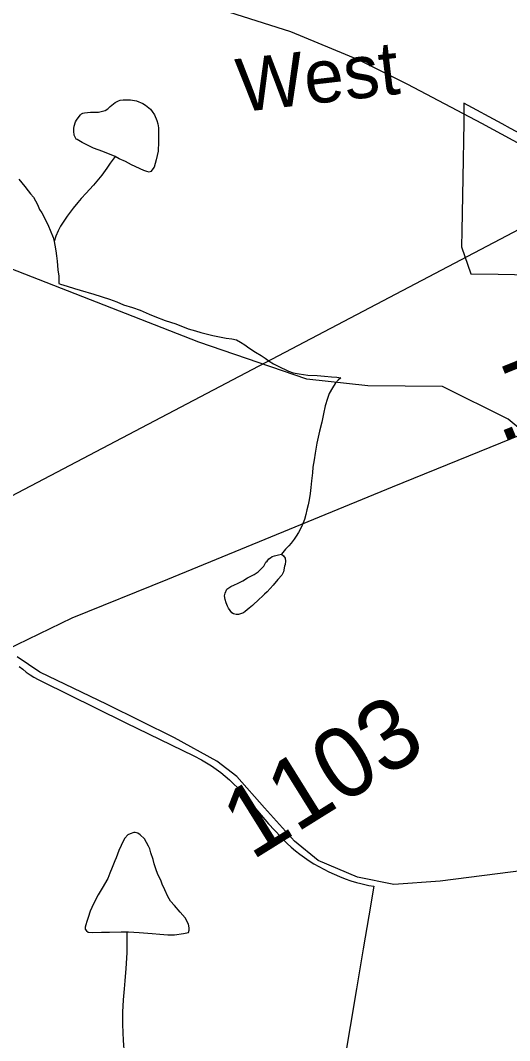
# Model space of a CAD drawing. Extents: x 2001466 to 31450019, y -30647475 to 847247.
# Drawn here: x 2050520 to 2052262, y 663620 to 667252 of the extents above; entities that cross this region are included whole.
import ezdxf

# ---------------------------------------------------------------- set-up
doc = ezdxf.new("R2010")
doc.units = 0
for name, color, linetype in [('Exist Boundary Political City Limit New', 7, 'Continuous'), ('Exist Hydrographic Creek Single Shore', 7, 'Continuous'), ('Exist Hydrographic Misc Water Feature', 7, 'Continuous'), ('Exist Railroad Mainline', 7, 'Continuous'), ('Exist Road Primary NC Attributed', 7, 'Continuous'), ('Exist Road Primary NC Service Mileage Hundredths English Label', 7, 'Continuous'), ('Exist Road Secondary Type 51 Attributed', 7, 'Continuous'), ('Exist Road Secondary Type 51 Label', 7, 'Continuous'), ('Exist Road Secondary Type 51 Number Label', 7, 'Continuous'), ('Map Preparation Boundary City Limit Buffer Line', 7, 'Continuous')]:
    doc.layers.add(name, color=color, linetype=linetype)

msp = doc.modelspace()

# ---------------------------------------------------------------- linework, layer by layer
at = {"layer": 'Exist Boundary Political City Limit New'}
for points in [[(2054801.8, 667751.5), (2053660.4, 667152.6), (2053327.5, 666977.9), (2052690.6, 666643.7), (2052574.2, 666699.1), (2052338.9, 666828.2), (2052265, 666867.9), (2052235.1, 666884), (2052099.1, 666957.6), (2052098.8, 666888.7), (2052095.1, 666691.8)], [(2052095.1, 666691.8), (2052092, 666502.8), (2052090.8, 666445.9), (2052123.5, 666350), (2052220.5, 666348.5), (2052394.6, 666345.8), (2052718.4, 666340.8), (2052814, 666339.7), (2052993.8, 666337.4), (2053061.5, 666128.9), (2053171.9, 666173.9), (2053238.5, 665962.8), (2053447.8, 666053.3), (2053459.1, 666013.7), (2054053.1, 666251.2), (2054374.5, 666381.3), (2054368.9, 666466.1), (2054832.8, 666624.4), (2055228.8, 666788.4), (2055490.1, 666895.9), (2055727.8, 666155.1)], [(2050515.1, 664952.3), (2050527.8, 664941.8), (2050540.8, 664931.8), (2050554.2, 664922.4), (2050568.1, 664913.6), (2050582.4, 664905.4), (2050597, 664897.9), (2050787.6, 664804.9), (2050895.5, 664751.6), (2051136.9, 664633.8), (2051164.9, 664619.1), (2051182.5, 664608.8), (2051199.8, 664597.9), (2051216.5, 664586.4), (2051232.9, 664574.2), (2051248.8, 664561.4), (2051264.1, 664548.1), (2051279, 664534.2), (2051293.4, 664519.8), (2051307.2, 664504.8), (2051318.5, 664491.8), (2051403, 664392.1), (2051469.1, 664321.4), (2051484.1, 664308.1), (2051499.5, 664295.4), (2051515.2, 664283.1), (2051531.5, 664271.4), (2051548, 664260.1), (2051564.9, 664249.5), (2051582.1, 664239.4), (2051599.8, 664229.8), (2051617.6, 664220.8), (2051636.9, 664211.9), (2051656.5, 664203.7), (2051676.4, 664196.2), (2051696.6, 664189.3), (2051717, 664183.2), (2051731.4, 664179.2), (2051745.9, 664175.7), (2051760.6, 664172.5), (2051778, 664169.2), (2051760.1, 664063.8), (2051740.4, 663946.6), (2051716.2, 663803.9), (2051693.8, 663670.6), (2051660.2, 663472.7)]]:
    msp.add_lwpolyline(points, dxfattribs=at)
at = {"layer": 'Exist Hydrographic Creek Single Shore'}
msp.add_lwpolyline([(2053273.2, 665427.7), (2053006.3, 665420.1), (2052782.4, 665359), (2052490.4, 665574.9), (2052414.3, 665701.1), (2052256.4, 665832.3), (2052022.2, 665948.5), (2051756.3, 665950.7), (2051539.3, 665974.8), (2051155.3, 666107.3), (2050197.3, 666481), (2049997.3, 666488.4), (2049843.6, 666575.6)], dxfattribs=at)
at = {"layer": 'Exist Hydrographic Misc Water Feature'}
for points in [[(2050857.7, 666768), (2050813.6, 666786), (2050779.6, 666797.9), (2050739.6, 666817.7), (2050721.6, 666827.8), (2050717.7, 666829.8), (2050711.5, 666843.7), (2050709.7, 666857.7), (2050709.5, 666867.7), (2050711.5, 666875.7), (2050715.4, 666891.7), (2050719.5, 666897.8), (2050725.5, 666905.8), (2050733.5, 666915.8), (2050737.4, 666919.8), (2050741.5, 666921.8), (2050747.4, 666923.8), (2050769.4, 666925.8), (2050787.4, 666925.8), (2050797.2, 666925.9), (2050807.3, 666927.9), (2050821.4, 666931.9), (2050831.3, 666938), (2050839.3, 666945.9), (2050851.4, 666955.9), (2050857.3, 666959.9), (2050869.4, 666966), (2050875.4, 666968), (2050885.4, 666970), (2050911.3, 666970.1), (2050933.4, 666966.1), (2050955.3, 666956.1), (2050965.4, 666950.2), (2050983.4, 666936.2), (2050989.4, 666928.2), (2050997.4, 666916.3), (2051005.4, 666896.3), (2051009.5, 666884.3), (2051011.5, 666870.3), (2051011.5, 666852.3), (2051011.5, 666820.3), (2051009.7, 666786.3), (2051003.7, 666756.3), (2050995.7, 666730.3), (2050983.6, 666714.3), (2050977.7, 666712.3), (2050969.7, 666714.2), (2050959.6, 666718.2), (2050915.8, 666738.1), (2050893.6, 666750.1), (2050871.7, 666760), (2050857.7, 666768)], [(2050857.7, 666768), (2050839.7, 666744), (2050827.8, 666725.9), (2050809.8, 666701.9), (2050779.8, 666665.9), (2050765.9, 666649.9), (2050754, 666637.8), (2050735.9, 666617.8), (2050724, 666603.8), (2050708, 666583.8), (2050686.1, 666555.8), (2050672.2, 666533.7), (2050662.1, 666519.7), (2050654.1, 666503.7), (2050646.1, 666483.7), (2050640.2, 666465.6)], [(2050513.9, 666687.4), (2050536, 666661.4), (2050547.9, 666645.4), (2050555.9, 666635.4), (2050565.9, 666623.5), (2050573.9, 666609.5), (2050580.1, 666597.5), (2050588.1, 666579.6), (2050596.1, 666567.6), (2050610, 666539.6), (2050620.3, 666519.6), (2050626.2, 666505.6), (2050636.3, 666479.7), (2050640.2, 666465.6)], [(2050640.2, 666465.6), (2050642.2, 666451.7), (2050646.3, 666431.7), (2050648.4, 666413.7), (2050650.4, 666395.7), (2050652.5, 666363.7), (2050656.4, 666341.7), (2050656.6, 666315.7)], [(2050656.6, 666315.7), (2050662.5, 666313.8), (2050686.5, 666305.8), (2050712.6, 666297.8), (2050732.7, 666291.9), (2050780.6, 666277.9), (2050836.6, 666260.1), (2050862.7, 666250.2), (2050886.6, 666240.2), (2050918.6, 666230.2), (2050946.7, 666220.3), (2050978.7, 666206.3), (2050998.6, 666198.4), (2051034.7, 666184.4), (2051072.6, 666172.5), (2051116.7, 666154.6), (2051142.8, 666146.7), (2051162.6, 666140.7), (2051204.9, 666130.8), (2051252.9, 666120.9), (2051272.8, 666118.9), (2051288.8, 666115), (2051302.9, 666107), (2051318.9, 666097), (2051332.8, 666087), (2051356.8, 666071.1), (2051376.7, 666059.1), (2051390.9, 666049.2), (2051405, 666039.2), (2051421, 666029.2), (2051437, 666021.2), (2051474.9, 666003.3), (2051490.9, 665997.3), (2051512.9, 665993.4), (2051543, 665989.5), (2051576.9, 665987.5), (2051602.9, 665985.5), (2051626.9, 665983.6), (2051647, 665981.6), (2051660.9, 665979.6)], [(2051660.9, 665979.6), (2051650.9, 665971.6), (2051640.8, 665959.6), (2051631, 665943.6), (2051619.1, 665923.6), (2051613.1, 665905.6), (2051605.1, 665879.6), (2051599.2, 665851.6), (2051593.3, 665821.6), (2051585.3, 665789.6), (2051575.4, 665747.5), (2051569.5, 665711.5), (2051565.6, 665687.5), (2051561.5, 665661.6), (2051559.6, 665641.5), (2051555.7, 665613.5), (2051553.7, 665589.5), (2051551.6, 665567.5), (2051547.7, 665545.5), (2051543.8, 665527.6), (2051539.7, 665509.6), (2051535.8, 665493.5), (2051531.9, 665475.5), (2051523.9, 665457.5), (2051516, 665439.5), (2051510, 665429.5), (2051502, 665415.5), (2051494, 665405.5), (2051484, 665391.4), (2051476, 665381.4), (2051464.1, 665369.4), (2051449.7, 665351.4)], [(2051449.7, 665351.4), (2051456.1, 665345.4), (2051462.2, 665337.4), (2051464.1, 665327.4), (2051462.2, 665315.4), (2051460.2, 665309.4), (2051456.3, 665289.4), (2051450.3, 665277.4), (2051436.2, 665261.4), (2051420.2, 665241.3), (2051398.5, 665217.4), (2051388.4, 665209.3), (2051380.4, 665201.3), (2051370.4, 665191.3), (2051346.6, 665169.2), (2051334.5, 665159.2), (2051320.5, 665147.2), (2051314.6, 665143.1), (2051296.5, 665137.1), (2051288.5, 665137.1), (2051278.5, 665139.1), (2051272.6, 665143.1), (2051260.5, 665159.1), (2051256.6, 665167.1), (2051252.5, 665179), (2051248.4, 665191), (2051246.3, 665203), (2051248.4, 665213), (2051254.5, 665227), (2051268.5, 665237.1), (2051282.4, 665243.1), (2051292.2, 665247.1), (2051312.3, 665257.1), (2051328.3, 665267.1), (2051340.2, 665273.2), (2051352.3, 665279.2), (2051366.3, 665289.2), (2051386.2, 665309.3), (2051394.2, 665323.3), (2051398.3, 665327.3), (2051404.2, 665335.3), (2051410.1, 665339.4), (2051416.1, 665343.4), (2051424.1, 665345.4), (2051438.2, 665349.4), (2051449.7, 665351.4)], [(2050898.5, 664006.6), (2050904.7, 664006.6), (2050942.6, 664004.7), (2050988.6, 664000.8), (2051016.6, 663998.8), (2051044.5, 663996.9), (2051068.5, 663996.9), (2051100.7, 664000.9), (2051112.6, 664003), (2051118.6, 664005), (2051120.6, 664013), (2051120.6, 664021), (2051118.6, 664035), (2051106.5, 664057), (2051088.4, 664077), (2051068.5, 664100.9), (2051054.6, 664116.9), (2051044.3, 664132.8), (2051034.3, 664156.8), (2051024.4, 664176.8), (2051020.3, 664190.8), (2051010.3, 664208.8), (2051004.3, 664224.8), (2050996.3, 664248.8), (2050992, 664264.7), (2050984, 664288.7), (2050980.2, 664302.7), (2050976, 664312.7), (2050962.1, 664338.7), (2050946.1, 664352.7), (2050937.9, 664358.7), (2050928.1, 664360.6), (2050924, 664360.6), (2050910, 664356.6), (2050902, 664352.6), (2050892, 664340.5), (2050886.2, 664330.5), (2050878, 664314.5), (2050870, 664296.5), (2050860.2, 664270.5), (2050856.3, 664260.4), (2050846.3, 664236.4), (2050838.3, 664216.4), (2050830.5, 664196.5), (2050810.4, 664162.4), (2050796.4, 664138.4), (2050780.4, 664106.4), (2050768.5, 664080.3), (2050760.5, 664058.4), (2050756.6, 664044.3), (2050752.5, 664032.3), (2050750.7, 664024.3), (2050750.7, 664016.3), (2050754.8, 664010.3), (2050760.7, 664006.3), (2050774.7, 664004.4), (2050808.7, 664006.5), (2050836.6, 664006.5), (2050878.6, 664006.6), (2050898.5, 664006.6)], [(2050898.5, 664006.6), (2050898.7, 663968.6), (2050898.7, 663932.7), (2050894.8, 663876.6), (2050891, 663832.6), (2050888.9, 663804.7), (2050885.2, 663764.7), (2050883.2, 663720.6), (2050883.2, 663676.6), (2050885.4, 663620.7), (2050889.5, 663572.6)]]:
    msp.add_lwpolyline(points, dxfattribs=at)
at = {"layer": 'Exist Railroad Mainline'}
msp.add_lwpolyline([(2046464.5, 663426.2), (2046524.6, 663459.1), (2048551.7, 664535.4), (2049194.6, 664876.7), (2049524.4, 665051.8), (2049557.2, 665070.3), (2052622.8, 666680.7), (2055671.2, 668278.9), (2056997.6, 668963.3), (2058840.6, 669936.5)], dxfattribs=at)
at = {"layer": 'Exist Road Primary NC Attributed'}
msp.add_lwpolyline([(2050426, 664989), (2050469.1, 665011), (2050704.3, 665125.3), (2051044.1, 665262.3), (2051844.1, 665591.2), (2052698.6, 665937.8), (2053399.3, 666214.3), (2053976.4, 666455.2), (2054260.6, 666569.3)], dxfattribs=at)
at = {"layer": 'Exist Road Secondary Type 51 Attributed'}
for points in [[(2052557.1, 666646.2), (2052386.3, 666764), (2052162.5, 666885.4), (2051899.2, 667023.8), (2051726.1, 667110.4), (2051482.2, 667211.8), (2051238.9, 667288.9), (2050792.4, 667405.1), (2050170.2, 667573.1), (2049959.6, 667625.9), (2049883.6, 667635.4), (2049783.3, 667640.7), (2049542.6, 667618.5), (2049242.3, 667606.9)], [(2052683.1, 664272.6), (2052013.9, 664187.6), (2051850, 664175.9), (2051719.6, 664202.3), (2051580.5, 664260.9), (2051495.8, 664330.1), (2051388.7, 664448.4), (2051289.9, 664559.7), (2051219.6, 664615.4), (2051068.8, 664697.4), (2050828.7, 664816.1), (2050588.7, 664932.1), (2050508.7, 664986)]]:
    msp.add_lwpolyline(points, dxfattribs=at)
at = {"layer": 'Map Preparation Boundary City Limit Buffer Line'}
for points in [[(2054801.8, 667751.5), (2053660.4, 667152.6), (2053327.5, 666977.9), (2052690.6, 666643.7), (2052574.2, 666699.1), (2052338.9, 666828.2), (2052265, 666867.9), (2052235.1, 666884), (2052099.1, 666957.6), (2052098.8, 666888.7), (2052095.1, 666691.8)], [(2052095.1, 666691.8), (2052092, 666502.8), (2052090.8, 666445.9), (2052123.5, 666350), (2052220.5, 666348.5), (2052394.6, 666345.8), (2052718.4, 666340.8), (2052814, 666339.7), (2052993.8, 666337.4), (2053061.5, 666128.9), (2053171.9, 666173.9), (2053238.5, 665962.8), (2053447.8, 666053.3), (2053459.1, 666013.7), (2054053.1, 666251.2), (2054374.5, 666381.3), (2054368.9, 666466.1), (2054832.8, 666624.4), (2055228.8, 666788.4), (2055490.1, 666895.9), (2055727.8, 666155.1)], [(2050515.1, 664952.3), (2050527.8, 664941.8), (2050540.8, 664931.8), (2050554.2, 664922.4), (2050568.1, 664913.6), (2050582.4, 664905.4), (2050597, 664897.9), (2050787.6, 664804.9), (2050895.5, 664751.6), (2051136.9, 664633.8), (2051164.9, 664619.1), (2051182.5, 664608.8), (2051199.8, 664597.9), (2051216.5, 664586.4), (2051232.9, 664574.2), (2051248.8, 664561.4), (2051264.1, 664548.1), (2051279, 664534.2), (2051293.4, 664519.8), (2051307.2, 664504.8), (2051318.5, 664491.8), (2051403, 664392.1), (2051469.1, 664321.4), (2051484.1, 664308.1), (2051499.5, 664295.4), (2051515.2, 664283.1), (2051531.5, 664271.4), (2051548, 664260.1), (2051564.9, 664249.5), (2051582.1, 664239.4), (2051599.8, 664229.8), (2051617.6, 664220.8), (2051636.9, 664211.9), (2051656.5, 664203.7), (2051676.4, 664196.2), (2051696.6, 664189.3), (2051717, 664183.2), (2051731.4, 664179.2), (2051745.9, 664175.7), (2051760.6, 664172.5), (2051778, 664169.2), (2051760.1, 664063.8), (2051740.4, 663946.6), (2051716.2, 663803.9), (2051693.8, 663670.6), (2051660.2, 663472.7)]]:
    msp.add_lwpolyline(points, dxfattribs=at)

# ---------------------------------------------------------------- texts
at = {"layer": 'Exist Road Primary NC Service Mileage Hundredths English Label'}
msp.add_text('.79', height=250, rotation=22.0808, dxfattribs=at).set_placement((2052226.8, 665746.4))
at = {"layer": 'Exist Road Secondary Type 51 Label'}
msp.add_text('West', height=190, rotation=6.607, dxfattribs=at).set_placement((2051301.4, 666925.1))
at = {"layer": 'Exist Road Secondary Type 51 Number Label'}
msp.add_text('1103', height=250, rotation=31.918, dxfattribs=at).set_placement((2051343.2, 664259.4))

doc.saveas('drawing.dxf')
